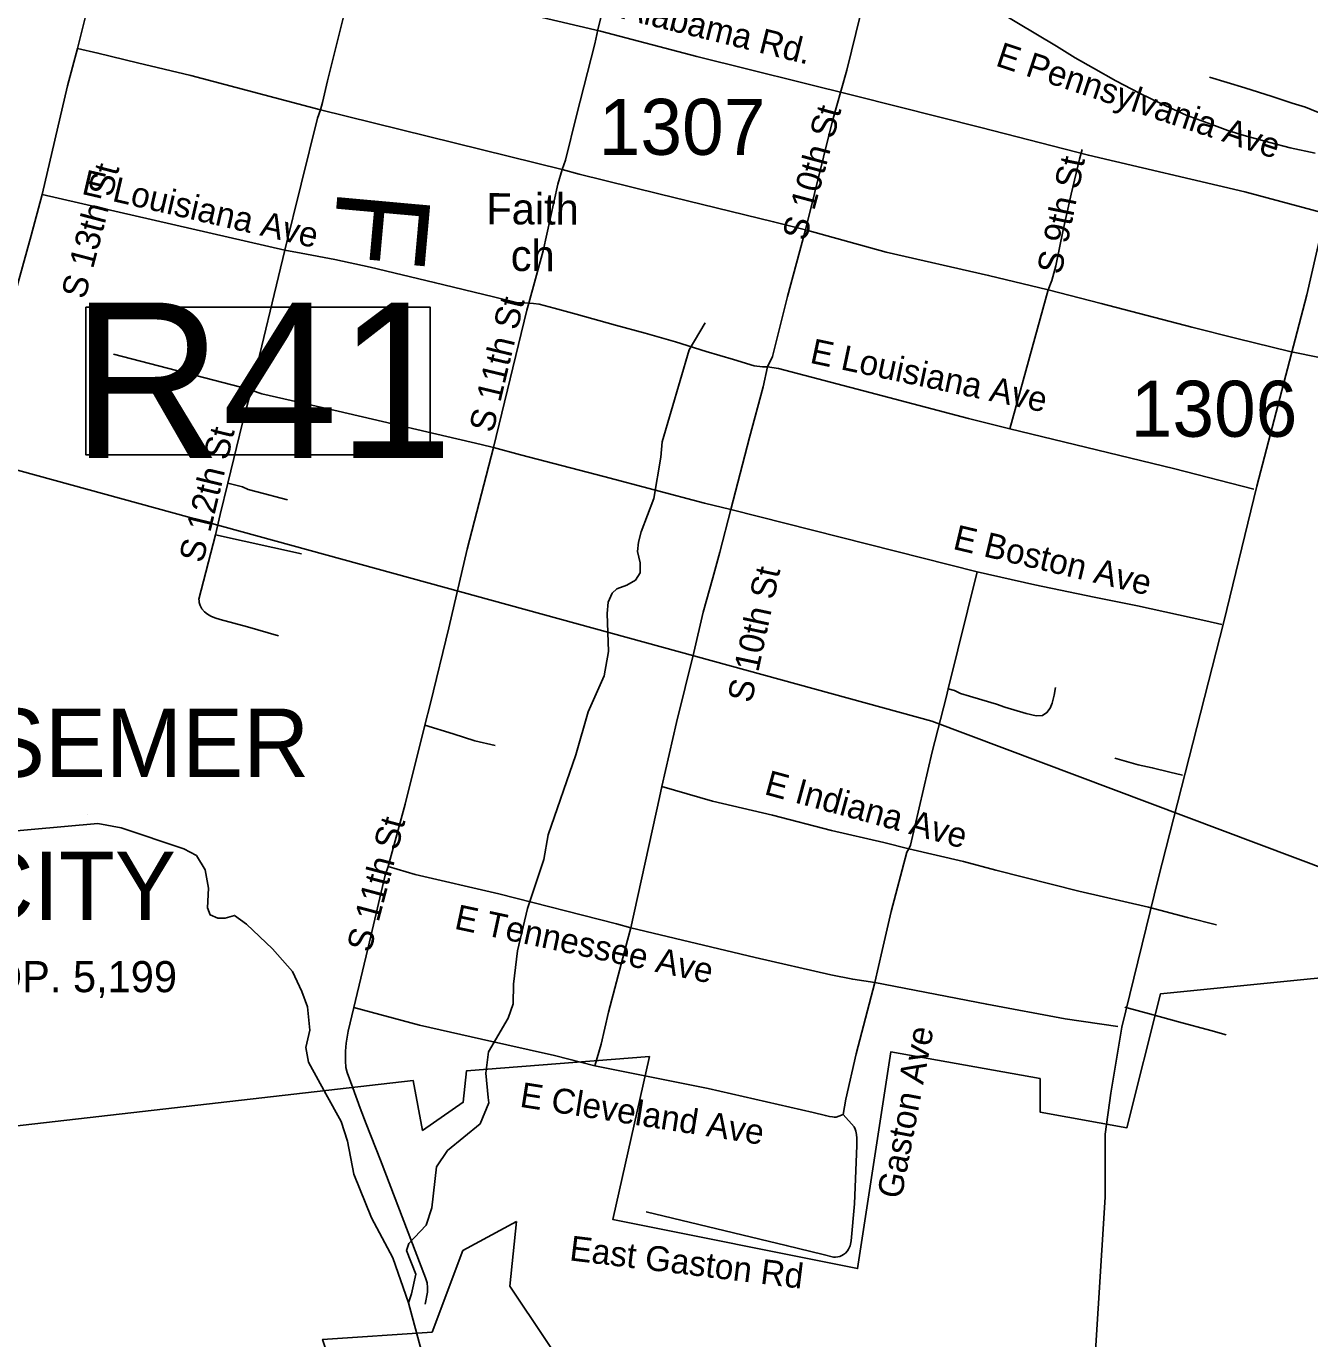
# Model space of a CAD drawing. Extents: x 1268485 to 1426702, y 514839 to 616766.
# Drawn here: x 1317465 to 1320851, y 562145 to 565606 of the extents above; entities that cross this region are included whole.
import ezdxf

# ---------------------------------------------------------------- set-up
doc = ezdxf.new("R2010")
doc.units = 0
for name, color, linetype in [('Old_Level_10', 7, 'Continuous'), ('Old_Level_11', 7, 'Continuous'), ('Old_Level_22', 7, 'Continuous'), ('Old_Level_31', 7, 'Continuous'), ('Old_Level_32', 7, 'Continuous'), ('Old_Level_35', 7, 'Continuous'), ('Old_Level_44', 7, 'Continuous'), ('Old_Level_48', 7, 'Continuous'), ('Old_Level_49', 7, 'Continuous'), ('Old_Level_56', 7, 'Continuous'), ('Old_Level_62', 7, 'Continuous'), ('Old_Level_8', 7, 'Continuous'), ('Old_Level_9', 7, 'Continuous')]:
    doc.layers.add(name, color=color, linetype=linetype)

msp = doc.modelspace()

# ---------------------------------------------------------------- linework, layer by layer
at = {"layer": 'Old_Level_22'}
msp.add_line((1318839.507, 565062.565), (1318839.507, 565062.565), dxfattribs=at)
at = {"layer": 'Old_Level_31'}
msp.add_lwpolyline([(1317622.789, 564865.352), (1318530.334, 564865.352), (1318530.334, 564475.44), (1317622.789, 564475.44), (1317622.789, 564865.352)], dxfattribs=at)
at = {"layer": 'Old_Level_32'}
for points in [[(1317059.149, 566080.748), (1317447.433, 565970.98), (1317520.118, 565954.065), (1317708.939, 565907.348), (1317961.829, 565839.868), (1318334.842, 565744.782), (1318979.711, 565592.441), (1319233.806, 565525.448), (1319651.326, 565422.273), (1319982.644, 565338.378), (1320266.624, 565265.648), (1320679.072, 565169.238), (1320892.063, 565112.061)], [(1320892.063, 565112.061), (1320843.043, 564897.255), (1320710.62, 564393.273), (1320624.163, 564035.035), (1320450.873, 563357.928), (1320354.523, 562967.217), (1320325.787, 562792.834), (1320310.573, 562684.585), (1320310.573, 562518.829), (1320283.527, 562085.326), (1320256.482, 561893.014), (1320212.532, 561740.282), (1320171.668, 561618.146), (1320119.563, 561472.705), (1320111.11, 561437.186), (1320111.11, 561395.915)]]:
    msp.add_lwpolyline(points, dxfattribs=at)
at = {"layer": 'Old_Level_35'}
for p, q in [((1318240.987, 565385.445), (1318878.904, 565227.709)), ((1317507.003, 565162.246), (1318147.278, 565015.121)), ((1318147.278, 565015.121), (1318058.285, 564645.771)), ((1320059.491, 564544.27), (1320160.992, 564910.801)), ((1319973.369, 564167.077), (1319323.764, 564331.734)), ((1318191.364, 564214.495), (1317964.372, 564264.426)), ((1319896.988, 563858.986), (1319973.369, 564167.077))]:
    msp.add_line(p, q, dxfattribs=at)
for points in [[(1319094.004, 566087.851), (1319084.879, 566047.046), (1319019.877, 565791.756), (1318973.023, 565596.392)], [(1317692.37, 565916.889), (1317671.66, 565838.303), (1317649.002, 565746.388), (1317628.701, 565659.446), (1317600.712, 565547.077)], [(1318331.107, 565756.538), (1318304.348, 565640.633), (1318259.852, 565461.212), (1318246.626, 565404.566), (1318240.987, 565385.445)], [(1319614.631, 565437.169), (1319629.292, 565490.073), (1319665.894, 565636.737), (1319680.863, 565688.461), (1319687.527, 565709.273), (1319692.551, 565725.934)], [(1318973.023, 565596.392), (1318964.616, 565559.33), (1318916.326, 565369.81), (1318887.516, 565252.11), (1318878.904, 565227.709)], [(1317600.712, 565547.077), (1317574.363, 565448.499), (1317507.003, 565162.246)], [(1317600.712, 565547.077), (1317654.23, 565534.826), (1317758.602, 565509.245), (1317899.165, 565475.771), (1318240.987, 565385.445)], [(1320948.29, 565350.997), (1320933.116, 565354.021), (1320888.414, 565372.27), (1320839.612, 565392.212), (1320804.548, 565403.182), (1320751.542, 565420.355), (1320679.466, 565443.116), (1320586.27, 565471.362)], [(1319520.614, 565068.435), (1319591.767, 565356.225), (1319614.631, 565437.169)], [(1318240.987, 565385.445), (1318233.502, 565363.556), (1318147.278, 565015.121)], [(1320160.992, 564910.801), (1320170.527, 564935.459), (1320180.985, 564973.752), (1320199.542, 565064.334), (1320221.585, 565163.015), (1320243.628, 565254.775), (1320250.497, 565280.612)], [(1318878.904, 565227.709), (1318867.421, 565189.518), (1318828.359, 565013.583), (1318791.244, 564875.737)], [(1318878.904, 565227.709), (1318923.913, 565215.303), (1319133.989, 565163.989), (1319436.543, 565090.17), (1319520.614, 565068.435)], [(1317507.003, 565162.246), (1317477.988, 565053.619), (1317420.881, 564847.645), (1317411.551, 564818.63)], [(1319420.241, 564707.748), (1319424.24, 564715.54), (1319428.033, 564723.178), (1319433.16, 564735.276), (1319473.145, 564893.166), (1319520.614, 565068.435)], [(1319520.614, 565068.435), (1319733.253, 565010.251), (1320003.41, 564948.479), (1320160.992, 564910.801)], [(1318147.278, 565015.121), (1318190.134, 565007.38), (1318279.024, 564990.463), (1318372.118, 564970.317), (1318541.286, 564930.178), (1318697.74, 564892.038), (1318758.333, 564877.326), (1318771.047, 564876.044), (1318779.864, 564876.711), (1318791.244, 564875.737)], [(1320798.294, 564748.451), (1320658.551, 564782.335), (1320539.211, 564812.478), (1320299.915, 564874.814), (1320160.992, 564910.801)], [(1318791.244, 564875.737), (1318785.4, 564857.334), (1318697.33, 564494.699)], [(1318791.244, 564875.737), (1318802.727, 564874.763), (1318818.003, 564872.866), (1318857.886, 564862.05), (1318915.608, 564846.619), (1319019.672, 564817.707), (1319097.592, 564796.126), (1319177.46, 564773.313), (1319258.148, 564747.938), (1319330.326, 564727.023), (1319385.485, 564710.414), (1319407.118, 564707.338), (1319420.241, 564707.748)], [(1318058.285, 564645.771), (1318031.219, 564654.435), (1317695.343, 564741.479)], [(1320798.294, 564748.451), (1320880.212, 564731.227), (1321146.37, 564666.276), (1321398.584, 564606.76), (1321447.284, 564595.225)], [(1319323.764, 564331.734), (1319372.772, 564520.946), (1319408.861, 564655.101), (1319420.241, 564707.748)], [(1319420.241, 564707.748), (1319449.154, 564703.237), (1319707.109, 564635.416), (1319950.609, 564571.184), (1320059.491, 564544.27)], [(1318058.285, 564645.771), (1318035.627, 564560.367), (1317996.667, 564401.144)], [(1318697.33, 564494.699), (1318665.342, 564502.644), (1318287.534, 564590.766), (1318086.378, 564636.493), (1318058.285, 564645.771)], [(1320702.637, 564385.201), (1320491.228, 564439.488), (1320059.491, 564544.27)], [(1318697.33, 564494.699), (1318628.228, 564227.106), (1318579.528, 564019.542), (1318531.238, 563821.103), (1318516.884, 563763.124)], [(1319323.764, 564331.734), (1319254.149, 564348.497), (1318988.607, 564418.317), (1318768.586, 564475.424), (1318697.33, 564494.699)], [(1317996.667, 564401.144), (1317976.265, 564318.047), (1317964.372, 564264.426)], [(1317996.667, 564401.144), (1318035.422, 564391.199), (1318050.596, 564384.074), (1318073.869, 564377.768), (1318154.66, 564357.109)], [(1319225.647, 563954.489), (1319250.868, 564060.501), (1319275.782, 564151.39), (1319294.237, 564219.519), (1319323.764, 564331.734)], [(1317964.372, 564264.426), (1317920.49, 564094.796), (1317921.003, 564090.49)], [(1320618.668, 564028.256), (1320576.838, 564037.996), (1320396.494, 564077.521), (1320281.87, 564100.64), (1320125.416, 564133.243), (1319973.369, 564167.077)], [(1317921.003, 564090.49), (1317921.413, 564086.543), (1317923.976, 564078.494), (1317928.385, 564069.985), (1317935.357, 564062.193), (1317943.661, 564055.426), (1317952.171, 564050.249), (1317962.424, 564045.686), (1317976.982, 564041.38), (1318048.545, 564022.618), (1318130.464, 563998.678)], [(1319141.371, 563601.441), (1319180.125, 563770.25), (1319225.647, 563954.489)], [(1319793.129, 563436.938), (1319797.845, 563446.524), (1319854.952, 563692.894), (1319891.246, 563835.713), (1319896.988, 563858.986)], [(1319896.988, 563858.986), (1319913.699, 563854.68), (1319929.488, 563846.375), (1319953.479, 563839.045), (1319985.878, 563829.613), (1320024.632, 563818.13), (1320046.47, 563810.799), (1320102.962, 563794.139), (1320129.106, 563787.833), (1320145.716, 563788.858), (1320157.301, 563796.189), (1320165.606, 563807.672), (1320170.835, 563821.256), (1320176.166, 563842.172), (1320180.267, 563862.011)], [(1318516.884, 563763.124), (1318464.596, 563554.894), (1318419.587, 563390.801)], [(1318516.884, 563763.124), (1318591.216, 563740.518), (1318648.118, 563721.96), (1318701.739, 563709.555)], [(1320515.117, 563631.02), (1320481.283, 563639.427), (1320435.249, 563650.961), (1320397.622, 563658.24), (1320379.885, 563663.418), (1320354.766, 563670.748), (1320336.004, 563675.977)], [(1319059.862, 563229.168), (1319135.732, 563572.067), (1319141.371, 563601.441)], [(1319141.371, 563601.441), (1319275.27, 563562.481), (1319433.877, 563525.879), (1319589.512, 563485.586), (1319727.204, 563453.65), (1319793.129, 563436.938)], [(1319703.111, 563084.453), (1319722.488, 563169.293), (1319746.889, 563272.127), (1319788.002, 563428.428), (1319793.129, 563436.938)], [(1319793.129, 563436.938), (1319937.588, 563403.258), (1320022.787, 563380.856), (1320241.885, 563324.979), (1320425.509, 563282.79)], [(1318419.587, 563390.801), (1318411.488, 563367.835), (1318370.58, 563192.003), (1318328.852, 563018.734)], [(1318419.587, 563390.801), (1318490.638, 563369.373), (1318711.274, 563318.213), (1319021.62, 563239.626), (1319059.862, 563229.168)], [(1320604.622, 563237.063), (1320528.24, 563255.877), (1320425.509, 563282.79)], [(1318965.231, 562865.253), (1318981.635, 562921.745), (1319001.012, 563006.072), (1319022.03, 563086.145), (1319050.635, 563196.514), (1319059.862, 563229.168)], [(1319059.862, 563229.168), (1319387.741, 563150.89), (1319587.769, 563104.754), (1319645.286, 563093.116), (1319703.111, 563084.453)], [(1319620.167, 562736.838), (1319626.729, 562777.08), (1319654.513, 562896.882), (1319703.111, 563084.453)], [(1319703.111, 563084.453), (1319998.796, 563027.295), (1320205.796, 562989.002), (1320344.411, 562968.496)], [(1318328.852, 563018.734), (1318314.088, 562955.937), (1318309.167, 562924.871), (1318307.116, 562903.29), (1318306.911, 562878.479), (1318308.039, 562860.434), (1318311.73, 562847.003), (1318326.494, 562806.608), (1318346.281, 562753.704)], [(1318328.852, 563018.734), (1318502.838, 562972.495), (1318665.65, 562935.483), (1318858.706, 562892.165), (1318965.231, 562865.253)], [(1320363.173, 563019.708), (1320437.402, 562999.818), (1320504.249, 562981.005), (1320589.961, 562958.039), (1320629.639, 562946.556)], [(1318965.231, 562865.253), (1319263.582, 562804.762), (1319540.607, 562741.606), (1319573.108, 562733.763), (1319583.668, 562731.712), (1319591.973, 562730.431), (1319595.869, 562730.021), (1319601.097, 562730.021), (1319608.582, 562732.481), (1319620.167, 562736.838)], [(1318346.281, 562753.704), (1318361.763, 562712.13), (1318399.902, 562616.063), (1318518.422, 562305.819)], [(1319620.167, 562736.838), (1319648.464, 562703.928), (1319651.335, 562698.391), (1319653.283, 562692.752), (1319655.026, 562683.935), (1319655.641, 562673.99), (1319656.256, 562654.92), (1319650.002, 562500.978), (1319641.39, 562403.27), (1319638.109, 562389.993), (1319634.213, 562381.483), (1319631.035, 562377.024), (1319625.704, 562370.923), (1319620.782, 562367.232), (1319616.271, 562364.516), (1319610.837, 562362.413), (1319605.608, 562361.235), (1319599.457, 562360.67), (1319594.023, 562360.978), (1319567.469, 562367.54), (1319469.761, 562391.326), (1319100.258, 562480.113)], [(1318518.422, 562305.819), (1318522.523, 562292.44), (1318523.959, 562280.495), (1318523.754, 562268.294), (1318517.705, 562236.306)]]:
    msp.add_lwpolyline(points, dxfattribs=at)
at = {"layer": 'Old_Level_44'}
msp.add_lwpolyline([(1319759.5, 565806.212), (1320182.112, 565552.819), (1320232.043, 565522.625), (1320279.922, 565494.891), (1320338.772, 565461.622), (1320401.211, 565428.711), (1320459.138, 565400.619), (1320524.242, 565371.502), (1320591.909, 565346.896), (1320634.867, 565330.952), (1320677.518, 565317.726), (1320745.493, 565298.708), (1320799.114, 565284.816), (1320864.731, 565271.334)], dxfattribs=at)
at = {"layer": 'Old_Level_48'}
for points in [[(1323160.394, 562425.132), (1322813.607, 562472.207), (1322566.741, 562525.165), (1322049.499, 563213.616), (1320456.629, 563054.743), (1320368.463, 562701.692), (1320139.23, 562742.881), (1320139.23, 562831.144), (1319745.421, 562901.754), (1319657.954, 562330.625), (1319012.626, 562459.663), (1319108.73, 562889.542), (1318625.973, 562851.437), (1318617.718, 562768.842), (1318510.4, 562694.507), (1318485.635, 562826.659), (1317141.579, 562672.271)], [(1318757.959, 562454.556), (1318616.893, 562378.06), (1318535.488, 562163.096), (1318246.648, 562143.537), (1318394.326, 561706.729), (1318622.358, 561706.729), (1318481.195, 561250.361), (1318722.693, 561112.959)], [(1318722.693, 561112.959), (1319028.336, 561854.367), (1318740.326, 562283.914), (1318757.959, 562454.556)]]:
    msp.add_lwpolyline(points, dxfattribs=at)
at = {"layer": 'Old_Level_49'}
for points in [[(1323160.394, 562425.132), (1322813.607, 562472.207), (1322566.741, 562525.165), (1322049.499, 563213.616), (1320456.629, 563054.743), (1320368.463, 562701.692), (1320139.23, 562742.881), (1320139.23, 562831.144), (1319745.421, 562901.754), (1319657.954, 562330.625), (1319012.626, 562459.663), (1319108.73, 562889.542), (1318625.973, 562851.437), (1318617.718, 562768.842), (1318510.4, 562694.507), (1318485.635, 562826.659), (1317141.579, 562672.271)], [(1318757.959, 562454.556), (1318616.893, 562378.06), (1318535.488, 562163.096), (1318246.648, 562143.537), (1318394.326, 561706.729), (1318622.358, 561706.729), (1318481.195, 561250.361), (1318722.693, 561112.959)], [(1318722.693, 561112.959), (1319028.336, 561854.367), (1318740.326, 562283.914), (1318757.959, 562454.556)]]:
    msp.add_lwpolyline(points, dxfattribs=at)
at = {"layer": 'Old_Level_56'}
msp.add_lwpolyline([(1315004.534, 565103.612), (1319854.163, 563773.284), (1329606.916, 560106.917)], dxfattribs=at)
at = {"layer": 'Old_Level_62'}
msp.add_line((1318473.106, 562240.202), (1318586.118, 561821.48), dxfattribs=at)
for points in [[(1319255.585, 564823.448), (1319213.959, 564752.295), (1319142.191, 564509.873), (1319139.32, 564469.939), (1319120.763, 564360.287), (1319086.724, 564273.038), (1319080.06, 564245.151), (1319077.497, 564221.21), (1319084.879, 564191.068), (1319084.264, 564165.026), (1319071.755, 564145.29), (1319049.405, 564131.808), (1319023.261, 564122.427), (1319010.855, 564110.739), (1319000.397, 564086.953), (1318997.629, 564056.964), (1319001.32, 563956.847), (1318989.837, 563893.076), (1318947.596, 563798.035), (1318914.891, 563684.692), (1318841.995, 563474.257), (1318830.512, 563408.538), (1318787.451, 563279.458), (1318760.896, 563168.012), (1318750.746, 563080.198), (1318749.619, 563028.217), (1318736.7, 562990.437), (1318684.617, 562901.649), (1318677.235, 562845.773), (1318683.694, 562781.591), (1318685.437, 562767.545), (1318662.061, 562712.079), (1318576.452, 562642.002), (1318547.437, 562598.633), (1318535.032, 562490.878), (1318519.858, 562445.204), (1318474.746, 562396.247), (1318468.185, 562378.357), (1318492.893, 562315.764), (1318481.615, 562263.988), (1318473.106, 562240.202)], [(1317389.303, 563480.05), (1317653.923, 563503.938), (1317715.848, 563492.507), (1317880.608, 563436.63), (1317914.236, 563419.816), (1317937.305, 563381.215), (1317946.225, 563333.027), (1317942.944, 563281.047), (1317950.633, 563262.951), (1317970.318, 563254.442), (1317990.311, 563253.98), (1318014.609, 563261.413), (1318046.085, 563238.703), (1318114.572, 563172.984), (1318167.271, 563113.724), (1318191.979, 563061.18), (1318207.051, 563020.785), (1318213.612, 562958.602), (1318202.642, 562912.876), (1318209.716, 562874.685), (1318255.751, 562791.536), (1318296.146, 562718.538), (1318312.858, 562666.095), (1318328.852, 562579.666), (1318376.219, 562464.529), (1318431.89, 562359.184), (1318473.106, 562240.202)]]:
    msp.add_lwpolyline(points, dxfattribs=at)
at = {"layer": 'Old_Level_9'}
msp.add_line((1317627.488, 563527.902), (1317627.488, 563527.902), dxfattribs=at)

# ---------------------------------------------------------------- texts
at = {"layer": 'Old_Level_10'}
for s, height, rotation, p in [('E Pennsylvania Ave', 65.61666, 341.528747, (1320018.944, 565502.608)), ('S 10th St', 65.6167, 74.962308, (1319521.804, 565037.416)), ('S 13th St', 65.6167, 75.337278, (1317620.204, 564883.807)), ('S 9th St', 65.6167, 78.357742, (1320194.888, 564948.966)), ('E Louisiana Ave', 65.61666, 346.922597, (1317608.8, 565164.03)), ('S 11th St', 65.6167, 76.636992, (1318696.515, 564531.447)), ('E Louisiana Ave', 65.61666, 348.048953, (1319529.663, 564718.642)), ('S 12th St', 65.6167, 76.5372, (1317931.22, 564188.342)), ('E Boston Ave', 65.61666, 346.592239, (1319906.709, 564228.064)), ('S 10th St', 65.6167, 77.846167, (1319378.352, 563819.636)), ('E Indiana Ave', 65.61666, 344.682381, (1319409.152, 563581.64)), ('S 11th St', 65.6167, 75.188497, (1318373.147, 563161.51)), ('E Tennessee Ave', 65.61666, 347.916994, (1318591.944, 563226.777)), ('Gaston Ave', 65.6167, 79.268094, (1319773.482, 562511.827)), ('E Cleveland Ave', 65.61666, 351.052156, (1318764.773, 562757.34)), ('East Gaston Rd', 65.61666, 353.023625, (1318896.012, 562352.455))]:
    msp.add_text(s, height=height, rotation=rotation, dxfattribs=at).set_placement(p)
at = {"layer": 'Old_Level_11'}
msp.add_text('Alabama Rd.', height=65.61666, rotation=346.119508, dxfattribs=at).set_placement((1319034.067, 565626.039))
at = {"layer": 'Old_Level_22'}
for s, height, rotation, p in [('Faith', 82.0208, 359.733644, (1318678.469, 565083.632)), ('F', 246.062, 264.849419, (1318287.908, 565181.985)), ('ch', 82.0208, 359.733644, (1318742.899, 564960.298))]:
    msp.add_text(s, height=height, rotation=rotation, dxfattribs=at).set_placement(p)
at = {"layer": 'Old_Level_31'}
msp.add_text('R41', height=410.1042, dxfattribs=at).set_placement((1317585.562, 564467.084))
at = {"layer": 'Old_Level_8'}
for s, p in [('1307', (1318975.33, 565266.514)), ('1306', (1320378.472, 564523.347))]:
    msp.add_text(s, height=147.6375, dxfattribs=at).set_placement(p)
at = {"layer": 'Old_Level_9'}
for s, height, p in [('BESSEMER', 180.4458, (1316870.782, 563626.327)), ('CITY', 180.4458, (1317310.381, 563249.031)), ('POP. 5,199', 82.0208, (1317295.843, 563059.1))]:
    msp.add_text(s, height=height, dxfattribs=at).set_placement(p)

doc.saveas('drawing.dxf')
